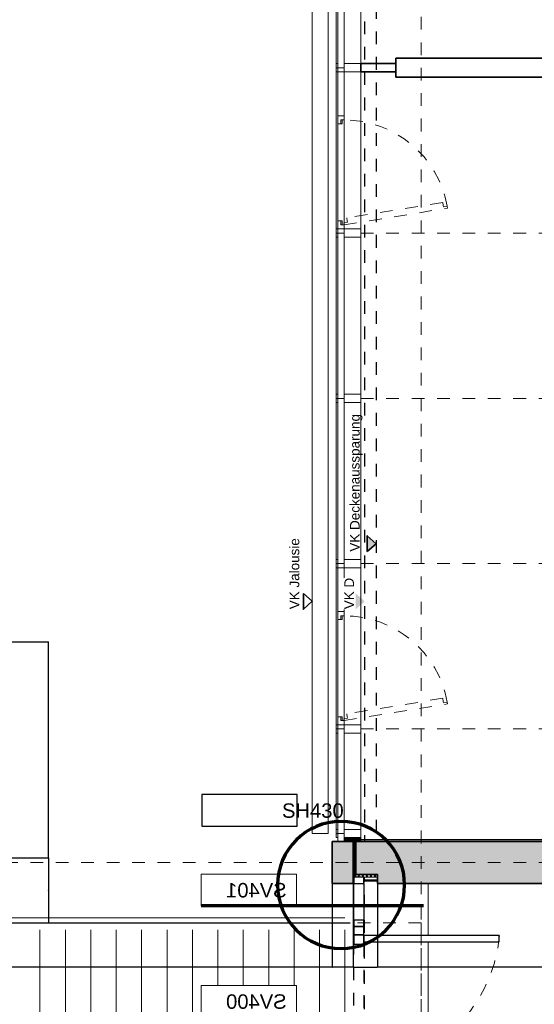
# Model space of a CAD drawing. Header units: metres. Extents: x -13 to 93, y -119 to 25.
# Tile 377 of 656: x 25 to 29, y -55 to -48. Entities that reach past the tile are written whole.
import ezdxf
from ezdxf.enums import TextEntityAlignment as Align

# ---------------------------------------------------------------- set-up
doc = ezdxf.new("R2010")
doc.units = ezdxf.units.M
doc.header["$LTSCALE"] = 0.00508
doc.header["$PDMODE"] = 1
doc.header["$PDSIZE"] = -2
for name, pattern in [('STYLE_05', [0.19684, 0.069505, -0.127335]), ('STYLE_06', [1.0537, 0.590515, -0.19684, 0.069505, -0.19684]), ('STYLE_11', [0.393677, 0.196838, -0.196838]), ('STYLE_16', [0.625, 0.277778, -0.347222])]:
    doc.linetypes.add(name, pattern=pattern)
doc.layers.get('0').update_dxf_attribs({"lineweight": 18})
for name, color, linetype, lineweight in [('3-0-0 Dämmung', 7, 'Continuous', 18), ('3-2-5 Bodenbeläge', 7, 'Continuous', 18), ('3-3-0 AW Fassade', 7, 'Continuous', 18), ('3-3-8 Sonnenschutz', 7, 'Continuous', 18), ('3-4-0-1 IW Beton', 7, 'Continuous', 35), ('3-4-0-2 IW GK', 7, 'Continuous', 35), ('3-4-4 ITüren', 7, 'Continuous', 25), ('3-4-5 IWBekleidungen', 7, 'Continuous', 25), ('3-4-9 WSonstiges VED', 7, 'STYLE_11', 25), ('3-5-1-2 DeckenSprung', 7, 'Continuous', 25), ('3-5-1-2 DeckenSprung VED', 7, 'STYLE_11', 25), ('3-5-4-3 Treppengeländer', 7, 'Continuous', 18), ('3-5-9 DeckenSonstig VED', 7, 'STYLE_11', 25), ('Ans-Kante', 7, 'Continuous', 18), ('Bemaßung', 7, 'Continuous', 18), ('Bemaßung-Achsen', 7, 'Continuous', 18), ('Bemaßung-Höhenkoten', 7, 'Continuous', 18), ('Keine', 7, 'Continuous', 18), ('Plan-Achse', 1, 'STYLE_06', 18), ('Plan-Achsen-Fassade', 1, 'STYLE_06', 18), ('Plan-Raumstempel', 7, 'Continuous', 13), ('Plan-Text-Hinweis', 7, 'Continuous', 13)]:
    doc.layers.add(name, color=color, linetype=linetype, lineweight=lineweight)
doc.layers.get('0').freeze()
doc.styles.add('Arial', font='ARIAL.TTF')
doc.dimstyles.new('MTZ_200', dxfattribs={"dimtxt": 0.075762, "dimasz": 0.000706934, "dimexe": 0.001, "dimexo": 0.003, "dimgap": 0.0001, "dimtad": 1, "dimdec": 4, "dimzin": 11, "dimtxsty": 'Arial', "dimblk": 'VW_SLASH', "dimcen": 0, "dimdle": 0.001, "dimazin": 0, "dimtfac": 1, "dimtdec": 4, "dimtix": 1, "dimtmove": 0, "dimatfit": 0, "dimldrblk": 'VW_FILLEDARROW', "dimfxl": 0, "dimfrac": 2, "dimtolj": 1, "dimtzin": 11, "dimarcsym": 0})
pattern_1 = [(45, (0, 0), (0.0003175, -0.0003175), [])]
pattern_2 = [(-45, (0, 0), (0.0003175, 0.0003175), [])]
pattern_3 = [(45, (0, 0), (0.015875, -0.015875), [])]
pattern_4 = [(-45, (0, 0), (0.015875, 0.015875), [])]
pattern_5 = [(45, (0, 0), (0.0032, 0), []), (45, (0.0016, 0), (0.0032, 0), [0.0012, -0.0012])]

# ---------------------------------------------------------------- blocks, each defined once
blk = doc.blocks.new('*U18')
at = {"layer": '3-2-5 Bodenbeläge', "color": 9, "linetype": 'Continuous', "lineweight": 18}
for p, q in [((37.4636, -47.8483), (37.4636, -50.0483)), ((37.6636, -47.8483), (37.6636, -50.0483)), ((37.8636, -47.8483), (37.8636, -50.0483)), ((38.0636, -47.8483), (38.0636, -50.0483)), ((38.2636, -47.8483), (38.2636, -50.0483)), ((38.4636, -47.8483), (38.4636, -50.0483)), ((38.6636, -47.8483), (38.6636, -50.0483)), ((38.8636, -47.8483), (38.8636, -50.0483)), ((39.0636, -47.8483), (39.0636, -50.0483)), ((39.2636, -47.8483), (39.2636, -50.0483)), ((39.4636, -47.8483), (39.4636, -50.0483)), ((39.6636, -47.8483), (39.6636, -50.0483)), ((39.8636, -47.8483), (39.8636, -50.0483))]:
    blk.add_line(p, q, dxfattribs=at)
blk = doc.blocks.new('S_Profil_Fassade_Büro')
at = {"layer": '3-3-0 AW Fassade', "color": 7}
blk.add_line((-0.132, 0), (-0.195, 0), dxfattribs=at)
for points in [[(-0.195, 0.0325), (-0.182, 0.0325), (-0.182, -0.0325), (-0.195, -0.0325)], [(-0.132, 0.0325), (0, 0.0325), (0, -0.0325), (-0.132, -0.0325)]]:
    blk.add_lwpolyline(points, close=True, dxfattribs=at)
blk = doc.blocks.new('S_Fenster_GR_Feld')
at = {"layer": '3-3-0 AW Fassade', "color": 7}
blk.add_lwpolyline([(-0.05, 1.2675), (0, 1.2675), (0, 0.9225), (-0.05, 0.9225)], close=True, dxfattribs=at)
at = {"color": 7}
blk.add_wipeout([(-0.05, 0.095), (-0.025, 0.095), (-0.015, 0.095), (-0.015, 0.065), (0, 0.065), (0, 0.89), (-0.015, 0.89), (-0.015, 0.86), (-0.025, 0.86), (-0.05, 0.86)], dxfattribs=at).dxf.layer = '3-3-0 AW Fassade'
at = {"layer": '3-3-0 AW Fassade', "color": 7}
blk.add_lwpolyline([(-0.05, 0.095), (-0.025, 0.095), (-0.015, 0.095), (-0.015, 0.065), (0, 0.065), (0, 0.89), (-0.015, 0.89), (-0.015, 0.86), (-0.025, 0.86), (-0.05, 0.86)], close=True, dxfattribs=at)
at = {"color": 7}
for points in [[(-0.025, 0.86), (-0.05, 0.86), (-0.05, 0.9225), (0, 0.9225), (0, 0.89), (-0.025, 0.89)], [(-0.025, 0.095), (-0.05, 0.095), (-0.05, 0.0325), (0, 0.0325), (0, 0.065), (-0.025, 0.065)]]:
    blk.add_wipeout(points, dxfattribs=at).dxf.layer = '3-3-0 AW Fassade'
at = {"layer": '3-3-0 AW Fassade', "color": 7}
for points in [[(-0.025, 0.86), (-0.05, 0.86), (-0.05, 0.9225), (0, 0.9225), (0, 0.89), (-0.025, 0.89)], [(-0.025, 0.095), (-0.05, 0.095), (-0.05, 0.0325), (0, 0.0325), (0, 0.065), (-0.025, 0.065)]]:
    blk.add_lwpolyline(points, close=True, dxfattribs=at)
at = {"layer": '3-3-0 AW Fassade', "color": 7, "linetype": 'STYLE_05'}
blk.add_lwpolyline([(0.0217, 0.1191), (0.0256, 0.0944), (0.0272, 0.0846), (-0.0024, 0.0798), (0, 0.065), (0.8145, 0.1961), (0.8121, 0.2109), (0.7825, 0.2061), (0.7809, 0.216), (0.777, 0.2407)], close=True, dxfattribs=at)
at = {"layer": '3-3-0 AW Fassade', "color": 7, "linetype": 'STYLE_05', "lineweight": 18}
blk.add_arc((0, 0.065), 0.825, 10.18312, 90, dxfattribs=at)
blk = doc.blocks.new('S_Detailverweis H')
at = {"color": 7, "linetype": 'Continuous', "lineweight": 25}
blk.add_wipeout([(0.3449, 0.7113), (1.0949, 0.7113), (1.0949, 0.4613), (0.3449, 0.4613)], dxfattribs=at).dxf.layer = 'Keine'
at = {"layer": 'Keine', "color": 7, "linetype": 'Continuous', "lineweight": 25}
blk.add_lwpolyline([(0.3449, 0.7113), (1.0949, 0.7113), (1.0949, 0.4613), (0.3449, 0.4613)], close=True, dxfattribs=at)
at = {"layer": 'Plan-Text-Hinweis', "lineweight": 70}
blk.add_circle((0, 0), 0.5, dxfattribs=at)
at = {"layer": 'Plan-Raumstempel', "color": 7, "style": 'Arial'}
blk.add_attdef('Detailnummer', text='', height=0.1136, dxfattribs=at).set_placement((0.4653, 0.6417), align=Align.TOP_LEFT)
blk = doc.blocks.new('S_Detailverweis V')
at = {"color": 7, "linetype": 'Continuous', "lineweight": 18}
blk.add_wipeout([(0.5, 0.25), (1.25, 0.25), (1.25, 0), (0.5, 0)], dxfattribs=at).dxf.layer = 'Keine'
at = {"layer": 'Bemaßung-Achsen', "lineweight": 70}
blk.add_line((-0.5, 0), (1.25, 0), dxfattribs=at)
at = {"layer": 'Keine', "color": 7, "linetype": 'Continuous', "lineweight": 18}
blk.add_lwpolyline([(0.5, 0.25), (1.25, 0.25), (1.25, 0), (0.5, 0)], close=True, dxfattribs=at)
at = {"layer": 'Plan-Raumstempel', "color": 7, "style": 'Arial'}
blk.add_attdef('Detailnummer', text='', height=0.1136, dxfattribs=at).set_placement((0.5771, 0.1804), align=Align.TOP_LEFT)
blk = doc.blocks.new('*U502')
at = {"layer": 'Plan-Text-Hinweis', "color": 7}
for name, p, values in [('S_Detailverweis V', (-0.0533, -0.4273), {'Detailnummer': 'SV401'}), ('S_Detailverweis V', (-0.0533, -1.3032), {'Detailnummer': 'SV400'}), ('S_Detailverweis H', (0.1001, -3.3073), {'Detailnummer': 'SH431'})]:
    blk.add_blockref(name, p, dxfattribs=at).add_auto_attribs(values)
blk = doc.blocks.new('S_VK Rohbau')
at = {"layer": 'Bemaßung-Höhenkoten', "color": 7, "linetype": 'Continuous', "lineweight": 35}
blk.add_solid([(-0.0625, 0.07), (0, 0), (0.0625, 0.07)], dxfattribs=at)
blk = doc.blocks.new('*U504')
at = {"layer": 'Keine', "color": 7}
blk.add_blockref('*U502', (0, 0), dxfattribs=at)
at = {"layer": '3-4-4 ITüren', "color": 7}
blk.add_lwpolyline([(-0.0845, -0.25), (-0.0845, -0.5405), (-0.0045, -0.5405), (-0.0045, -0.25)], close=True, dxfattribs=at)
at = {"layer": '3-4-4 ITüren', "color": 7, "linetype": 'Continuous'}
for points in [[(-0.0845, -0.5405), (-0.0045, -0.5405), (-0.0045, -0.59), (-0.0845, -0.59)], [(-0.0845, -2.83), (-0.0045, -2.83), (-0.0045, -2.8795), (-0.0845, -2.8795)]]:
    blk.add_lwpolyline(points, close=True, dxfattribs=at)
at = {"layer": '3-5-1-2 DeckenSprung', "linetype": 'STYLE_16'}
blk.add_line((-0.09, -3.24), (-0.09, -0.18), dxfattribs=at)
at = {"layer": 'Ans-Kante', "color": 7}
blk.add_line((-0.59, -0.25), (-0.59, -3.17), dxfattribs=at)
at = {"layer": 'Plan-Text-Hinweis', "color": 7}
for p, rotation in [((-0.5902, -2.35), 90), ((-0.5908, -2.35), -90), ((-0.0937, -2.6604), 90), ((-0.0887, -2.6604), -90), ((-0.089, -3.08), -90)]:
    blk.add_blockref('S_VK Rohbau', p, dxfattribs=dict(at, rotation=rotation))
at = {"color": 7, "linetype": 'Continuous'}
for points in [[(-0.02, 0), (-0.02, -0.2), (0, -0.2), (0, 0)], [(-0.02, -3.42), (-0.02, -3.22), (0, -3.22), (0, -3.42)]]:
    blk.add_wipeout(points, dxfattribs=at).dxf.layer = '3-0-0 Dämmung'
at = {"layer": '3-0-0 Dämmung', "linetype": 'Continuous', "lineweight": 5}
h = blk.add_hatch(dxfattribs=at)
h.set_pattern_fill('D_MMUNG_1_50', style=0, pattern_type=2)
h.set_pattern_definition(pattern_3)
h.paths.add_polyline_path([(-0.02, 0), (-0.02, -0.2), (0, -0.2), (0, 0)])
at = {"layer": '3-0-0 Dämmung', "linetype": 'Continuous', "lineweight": 13}
h = blk.add_hatch(dxfattribs=at)
h.set_pattern_fill('D_MMUNG_1_50-1', style=0, pattern_type=2)
h.set_pattern_definition(pattern_4)
h.paths.add_polyline_path([(-0.02, 0), (-0.02, -0.2), (0, -0.2), (0, 0)])
at = {"layer": '3-0-0 Dämmung', "linetype": 'Continuous', "lineweight": 5}
h = blk.add_hatch(dxfattribs=at)
h.set_pattern_fill('D_MMUNG_1_50', style=0, pattern_type=2)
h.set_pattern_definition(pattern_3)
h.paths.add_polyline_path([(-0.02, -3.42), (-0.02, -3.22), (0, -3.22), (0, -3.42)])
at = {"layer": '3-0-0 Dämmung', "linetype": 'Continuous', "lineweight": 13}
h = blk.add_hatch(dxfattribs=at)
h.set_pattern_fill('D_MMUNG_1_50-1', style=0, pattern_type=2)
h.set_pattern_definition(pattern_4)
h.paths.add_polyline_path([(-0.02, -3.42), (-0.02, -3.22), (0, -3.22), (0, -3.42)])
at = {"layer": '3-0-0 Dämmung', "color": 7, "linetype": 'Continuous'}
for points in [[(-0.02, 0), (-0.02, -0.2), (0, -0.2), (0, 0)], [(-0.02, -3.42), (-0.02, -3.22), (0, -3.22), (0, -3.42)]]:
    blk.add_lwpolyline(points, close=True, dxfattribs=at)
blk.add_wipeout([(-1.1477, -0.6595), (-0.0845, -0.6595), (-0.0845, -0.7095), (-1.1477, -0.7095)]).dxf.layer = '3-4-4 ITüren'
at = {"color": 7}
blk.add_wipeout([(-0.0043, -3.1463), (0.2427, -3.1463), (0.2427, -3.0243), (-0.0043, -3.0243)], dxfattribs=at).dxf.layer = 'Plan-Text-Hinweis'
at = {"layer": '3-4-4 ITüren', "color": 7, "linetype": 'Continuous'}
for points in [[(-0.0845, -0.59), (-0.0045, -0.59), (-0.0045, -0.6539), (-0.0845, -0.6539)], [(-0.0845, -0.6539), (-0.0045, -0.6539), (-0.0045, -0.729), (-0.0845, -0.729)]]:
    blk.add_lwpolyline(points, close=True, dxfattribs=at)
at = {"layer": '3-4-4 ITüren'}
blk.add_lwpolyline([(-1.1477, -0.6595), (-0.0845, -0.6595), (-0.0845, -0.7095), (-1.1477, -0.7095)], close=True, dxfattribs=at)
at = {"layer": '3-4-4 ITüren', "color": 7}
blk.add_lwpolyline([(-0.0845, -3.17), (-0.0845, -2.8795), (-0.0045, -2.8795), (-0.0045, -3.17)], close=True, dxfattribs=at)
at = {"layer": '3-4-4 ITüren', "color": 7, "linetype": 'STYLE_05', "lineweight": 18}
blk.add_arc((-0.0045, -0.56), 1.15, 184.94562, 270, dxfattribs=at)
at = {"layer": '3-4-9 WSonstiges VED', "color": 7, "linetype": 'STYLE_05'}
blk.add_lwpolyline([(-0.0845, -0.729), (-0.0845, -2.81), (-0.0045, -2.81), (-0.0045, -0.729)], close=True, dxfattribs=at)
at = {"layer": 'Plan-Text-Hinweis', "color": 7, "insert": (-0.0043, -3.0445), "char_height": 0.07576, "attachment_point": 1, "line_spacing_factor": 0.970546, "style": 'Arial'}
blk.add_mtext('VK D', dxfattribs=at)
at = {"color": 7, "linetype": 'Continuous'}
for points in [[(-0.19, -0.2), (-0.02, -0.2), (-0.02, -0.18), (-0.19, -0.18)], [(-0.19, -3.22), (-0.02, -3.22), (-0.02, -3.24), (-0.19, -3.24)]]:
    blk.add_wipeout(points, dxfattribs=at).dxf.layer = '3-0-0 Dämmung'
at = {"layer": '3-0-0 Dämmung', "linetype": 'Continuous', "lineweight": 5}
h = blk.add_hatch(dxfattribs=at)
h.set_pattern_fill('D_MMUNG_1_50', style=0, pattern_type=2)
h.set_pattern_definition(pattern_3)
h.paths.add_polyline_path([(-0.19, -0.2), (-0.02, -0.2), (-0.02, -0.18), (-0.19, -0.18)])
at = {"layer": '3-0-0 Dämmung', "linetype": 'Continuous', "lineweight": 13}
h = blk.add_hatch(dxfattribs=at)
h.set_pattern_fill('D_MMUNG_1_50-1', style=0, pattern_type=2)
h.set_pattern_definition(pattern_4)
h.paths.add_polyline_path([(-0.19, -0.2), (-0.02, -0.2), (-0.02, -0.18), (-0.19, -0.18)])
at = {"layer": '3-0-0 Dämmung', "linetype": 'Continuous', "lineweight": 5}
h = blk.add_hatch(dxfattribs=at)
h.set_pattern_fill('D_MMUNG_1_50', style=0, pattern_type=2)
h.set_pattern_definition(pattern_3)
h.paths.add_polyline_path([(-0.19, -3.22), (-0.02, -3.22), (-0.02, -3.24), (-0.19, -3.24)])
at = {"layer": '3-0-0 Dämmung', "linetype": 'Continuous', "lineweight": 13}
h = blk.add_hatch(dxfattribs=at)
h.set_pattern_fill('D_MMUNG_1_50-1', style=0, pattern_type=2)
h.set_pattern_definition(pattern_4)
h.paths.add_polyline_path([(-0.19, -3.22), (-0.02, -3.22), (-0.02, -3.24), (-0.19, -3.24)])
at = {"layer": '3-0-0 Dämmung', "color": 7, "linetype": 'Continuous'}
for points in [[(-0.19, -0.2), (-0.02, -0.2), (-0.02, -0.18), (-0.19, -0.18)], [(-0.19, -3.22), (-0.02, -3.22), (-0.02, -3.24), (-0.19, -3.24)]]:
    blk.add_lwpolyline(points, close=True, dxfattribs=at)
at = {"layer": '3-4-4 ITüren', "color": 7, "linetype": 'Continuous'}
for points in [[(-0.19, -0.2238), (-0.0845, -0.2238), (-0.0845, -0.2292), (-0.19, -0.2292)], [(-0.0845, -0.2), (-0.0045, -0.2), (-0.0045, -0.25), (-0.0845, -0.25)], [(-0.0045, -0.2063), (0, -0.2063), (0, -0.2292), (-0.0045, -0.2292)], [(-0.0845, -3.17), (-0.0045, -3.17), (-0.0045, -3.22), (-0.0845, -3.22)], [(-0.19, -3.1908), (-0.0845, -3.1908), (-0.0845, -3.1962), (-0.19, -3.1962)], [(-0.0045, -3.1908), (0, -3.1908), (0, -3.2137), (-0.0045, -3.2137)]]:
    blk.add_lwpolyline(points, close=True, dxfattribs=at)
blk.add_wipeout([(-1.1477, -2.7105), (-0.0845, -2.7105), (-0.0845, -2.7605), (-1.1477, -2.7605)]).dxf.layer = '3-4-4 ITüren'
at = {"layer": '3-4-4 ITüren'}
blk.add_lwpolyline([(-1.1477, -2.7105), (-0.0845, -2.7105), (-0.0845, -2.7605), (-1.1477, -2.7605)], close=True, dxfattribs=at)
at = {"layer": '3-4-4 ITüren', "color": 7, "linetype": 'Continuous'}
for points in [[(-0.0845, -2.691), (-0.0045, -2.691), (-0.0045, -2.7661), (-0.0845, -2.7661)], [(-0.0845, -2.7661), (-0.0045, -2.7661), (-0.0045, -2.83), (-0.0845, -2.83)]]:
    blk.add_lwpolyline(points, close=True, dxfattribs=at)
at = {"layer": '3-4-4 ITüren', "color": 7, "linetype": 'STYLE_05', "lineweight": 18}
blk.add_arc((-0.0045, -2.86), 1.15, 90, 175.02517, dxfattribs=at)
blk = doc.blocks.new('S_Tür_T30_F30_Wiga')
at = {"layer": 'Keine', "color": 7}
blk.add_blockref('*U504', (0, 0), dxfattribs=at)
blk = doc.blocks.new('S_VK')
at = {"color": 7, "linetype": 'Continuous', "lineweight": 35}
blk.add_wipeout([(-0.0625, 0.07), (0, 0), (0.0625, 0.07)], dxfattribs=at).dxf.layer = 'Bemaßung-Höhenkoten'
at = {"layer": 'Bemaßung-Höhenkoten', "color": 7, "linetype": 'Continuous', "lineweight": 35}
blk.add_lwpolyline([(-0.0625, 0.07), (0, 0), (0.0625, 0.07)], close=True, dxfattribs=at)
blk = doc.blocks.new('VW_SLASH')
at = {"color": 0, "linetype": 'ByBlock', "lineweight": -2}
blk.add_line((0, 0), (-1, 0), dxfattribs=at)
at = {"color": 0, "linetype": 'ByBlock', "lineweight": 20}
blk.add_line((0, 0), (0, 0), dxfattribs=at)
blk = doc.blocks.new('*D1149')
at = {"layer": 'Bemaßung', "color": 0, "linetype": 'Continuous', "lineweight": -2}
for p, q in [((23.4953, -52.515), (25.1183, -52.515)), ((25.1173, -54.2143), (25.1173, -52.5157)), ((23.4953, -54.215), (25.1183, -54.215))]:
    blk.add_line(p, q, dxfattribs=at)
at = {"layer": 'Defpoints', "color": 0, "linetype": 'Continuous', "lineweight": 0}
for p in [(23.4923, -52.515), (25.1173, -52.515), (23.4923, -54.215)]:
    blk.add_point(p, dxfattribs=at)
at = {"layer": 'Bemaßung', "color": 0, "linetype": 'Continuous', "lineweight": -2, "xscale": 0.00070693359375, "yscale": 0.00070693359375, "zscale": 0.00070693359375}
for p, rotation in [((25.1173, -52.515), 90), ((25.1173, -54.215), 270)]:
    blk.add_blockref('VW_SLASH', p, dxfattribs=dict(at, rotation=rotation))
at = {"layer": 'Bemaßung', "color": 0, "linetype": 'Continuous', "insert": (25.111, -53.365), "char_height": 0.00253, "attachment_point": 5, "rotation": 90, "style": 'Arial'}
blk.add_mtext('\\A1;85m', dxfattribs=at)
blk = doc.blocks.new('VW_FILLEDARROW')
at = {"color": 0, "lineweight": -2}
blk.add_solid([(0, 0), (0, 0), (0, 0)], dxfattribs=at)
blk = doc.blocks.new('*D1155')
at = {"layer": 'Bemaßung', "color": 0, "linetype": 'Continuous', "lineweight": -2}
for p, q in [((23.4953, -54.215), (25.1183, -54.215)), ((25.1173, -54.2157), (25.1173, -54.7243)), ((23.7453, -54.725), (25.1183, -54.725))]:
    blk.add_line(p, q, dxfattribs=at)
at = {"layer": 'Defpoints', "color": 0, "linetype": 'Continuous', "lineweight": 0}
for p in [(23.4923, -54.215), (23.7423, -54.725), (25.1173, -54.725)]:
    blk.add_point(p, dxfattribs=at)
at = {"layer": 'Bemaßung', "color": 0, "linetype": 'Continuous', "lineweight": -2, "xscale": 0.00070693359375, "yscale": 0.00070693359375, "zscale": 0.00070693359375}
for p, rotation in [((25.1173, -54.215), 90), ((25.1173, -54.725), 270)]:
    blk.add_blockref('VW_SLASH', p, dxfattribs=dict(at, rotation=rotation))
at = {"layer": 'Bemaßung', "color": 0, "linetype": 'Continuous', "insert": (25.1107, -54.47), "char_height": 0.00253, "attachment_point": 5, "rotation": 90, "style": 'Arial'}
blk.add_mtext('\\A1;25,5m', dxfattribs=at)
blk = doc.blocks.new('*D1186')
at = {"layer": 'Bemaßung', "color": 0, "lineweight": -2}
for p, q in [((27.35, -54.418), (27.35, -55.0761)), ((13.7, -54.5731), (13.7, -55.0761)), ((13.7007, -55.0751), (19.811, -55.0751)), ((27.3493, -55.0751), (19.8413, -55.0751))]:
    blk.add_line(p, q, dxfattribs=at)
at = {"layer": 'Defpoints', "color": 0, "lineweight": 0}
for p in [(27.35, -54.415), (13.7, -54.5701), (13.7, -55.0751)]:
    blk.add_point(p, dxfattribs=at)
at = {"layer": 'Bemaßung', "color": 0, "lineweight": -2, "xscale": 0.00070693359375, "yscale": 0.00070693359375, "zscale": 0.00070693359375, "rotation": 180}
blk.add_blockref('VW_SLASH', (13.7, -55.0751), dxfattribs=at)
at = {"layer": 'Bemaßung', "color": 0, "lineweight": -2, "xscale": 0.00070693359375, "yscale": 0.00070693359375, "zscale": 0.00070693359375}
blk.add_blockref('VW_SLASH', (27.35, -55.0751), dxfattribs=at)
at = {"layer": 'Bemaßung', "color": 0, "insert": (19.8261, -55.0651), "char_height": 0.00227, "attachment_point": 5, "style": 'Arial'}
blk.add_mtext('\\A1;682,5m', dxfattribs=at)
blk = doc.blocks.new('*D1204')
at = {"layer": 'Bemaßung', "color": 0, "lineweight": -2}
for p, q in [((27.705, -54.3972), (27.705, -55.0761)), ((32.4393, -55.0751), (27.7057, -55.0751)), ((32.44, -55.0721), (32.44, -55.0741))]:
    blk.add_line(p, q, dxfattribs=at)
at = {"layer": 'Defpoints', "color": 0, "lineweight": 0}
for p in [(27.705, -54.3942), (27.705, -55.0751), (32.44, -55.0751)]:
    blk.add_point(p, dxfattribs=at)
at = {"layer": 'Bemaßung', "color": 0, "lineweight": -2, "xscale": 0.00070693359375, "yscale": 0.00070693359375, "zscale": 0.00070693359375, "rotation": 180}
blk.add_blockref('VW_SLASH', (27.705, -55.0751), dxfattribs=at)
at = {"layer": 'Bemaßung', "color": 0, "lineweight": -2, "xscale": 0.00070693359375, "yscale": 0.00070693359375, "zscale": 0.00070693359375}
blk.add_blockref('VW_SLASH', (32.44, -55.0751), dxfattribs=at)
at = {"layer": 'Bemaßung', "color": 0, "insert": (30.0725, -55.0687), "char_height": 0.002273, "attachment_point": 5, "style": 'Arial'}
blk.add_mtext('\\A1;236,75m', dxfattribs=at)
blk = doc.blocks.new('*D1289')
at = {"layer": 'Bemaßung', "color": 0, "lineweight": -2}
for p, q in [((27.515, -54.368), (27.515, -55.0761)), ((27.705, -54.3972), (27.705, -55.0761)), ((27.5157, -55.0751), (27.7043, -55.0751))]:
    blk.add_line(p, q, dxfattribs=at)
at = {"layer": 'Defpoints', "color": 0, "lineweight": 0}
for p in [(27.515, -54.365), (27.705, -54.3942), (27.705, -55.0751)]:
    blk.add_point(p, dxfattribs=at)
at = {"layer": 'Bemaßung', "color": 0, "lineweight": -2, "xscale": 0.00070693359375, "yscale": 0.00070693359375, "zscale": 0.00070693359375, "rotation": 180}
blk.add_blockref('VW_SLASH', (27.515, -55.0751), dxfattribs=at)
at = {"layer": 'Bemaßung', "color": 0, "lineweight": -2, "xscale": 0.00070693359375, "yscale": 0.00070693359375, "zscale": 0.00070693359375}
blk.add_blockref('VW_SLASH', (27.705, -55.0751), dxfattribs=at)
at = {"layer": 'Bemaßung', "color": 0, "insert": (27.61, -55.0687), "char_height": 0.00227, "attachment_point": 5, "style": 'Arial'}
blk.add_mtext('\\A1;9,5m', dxfattribs=at)
blk = doc.blocks.new('*D1290')
at = {"layer": 'Bemaßung', "color": 0, "lineweight": -2}
for p, q in [((27.515, -54.368), (27.515, -55.0761)), ((27.705, -54.3972), (27.705, -55.0761)), ((27.5157, -55.0751), (27.7043, -55.0751))]:
    blk.add_line(p, q, dxfattribs=at)
at = {"layer": 'Defpoints', "color": 0, "lineweight": 0}
for p in [(27.515, -54.365), (27.705, -54.3942), (27.705, -55.0751)]:
    blk.add_point(p, dxfattribs=at)
at = {"layer": 'Bemaßung', "color": 0, "lineweight": -2, "xscale": 0.00070693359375, "yscale": 0.00070693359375, "zscale": 0.00070693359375, "rotation": 180}
blk.add_blockref('VW_SLASH', (27.515, -55.0751), dxfattribs=at)
at = {"layer": 'Bemaßung', "color": 0, "lineweight": -2, "xscale": 0.00070693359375, "yscale": 0.00070693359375, "zscale": 0.00070693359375}
blk.add_blockref('VW_SLASH', (27.705, -55.0751), dxfattribs=at)
at = {"layer": 'Bemaßung', "color": 0, "insert": (27.61, -55.0687), "char_height": 0.00227, "attachment_point": 5, "style": 'Arial'}
blk.add_mtext('\\A1;9,5m', dxfattribs=at)
blk = doc.blocks.new('*D1291')
at = {"layer": 'Bemaßung', "color": 0, "lineweight": -2}
for p, q in [((27.35, -54.418), (27.35, -55.0761)), ((27.515, -54.368), (27.515, -55.0761)), ((27.5143, -55.0751), (27.3507, -55.0751))]:
    blk.add_line(p, q, dxfattribs=at)
at = {"layer": 'Defpoints', "color": 0, "lineweight": 0}
for p in [(27.515, -54.365), (27.35, -54.415), (27.35, -55.0751)]:
    blk.add_point(p, dxfattribs=at)
at = {"layer": 'Bemaßung', "color": 0, "lineweight": -2, "xscale": 0.00070693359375, "yscale": 0.00070693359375, "zscale": 0.00070693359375, "rotation": 180}
blk.add_blockref('VW_SLASH', (27.35, -55.0751), dxfattribs=at)
at = {"layer": 'Bemaßung', "color": 0, "lineweight": -2, "xscale": 0.00070693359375, "yscale": 0.00070693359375, "zscale": 0.00070693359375}
blk.add_blockref('VW_SLASH', (27.515, -55.0751), dxfattribs=at)
at = {"layer": 'Bemaßung', "color": 0, "insert": (27.4325, -55.0687), "char_height": 0.00227, "attachment_point": 5, "style": 'Arial'}
blk.add_mtext('\\A1;8,25m', dxfattribs=at)

msp = doc.modelspace()

# ---------------------------------------------------------------- linework, layer by layer
at = {"layer": '3-3-0 AW Fassade'}
msp.add_lwpolyline([(27.393, -28.9775), (27.443, -28.9775), (27.443, -54.085), (27.393, -54.085)], close=True, dxfattribs=at)
at = {"layer": '3-4-5 IWBekleidungen', "color": 7}
msp.add_lwpolyline([(27.55, -54.07), (29.85, -54.07), (29.85, -54.085), (27.55, -54.085)], close=True, dxfattribs=at)
at = {"layer": '3-5-4-3 Treppengeländer', "color": 7, "linetype": 'Continuous', "lineweight": 18}
msp.add_line((27.45, -54.685), (23.6, -54.685), dxfattribs=at)
at = {"layer": '3-5-9 DeckenSonstig VED', "color": 7, "linetype": 'STYLE_05', "lineweight": 18}
msp.add_lwpolyline([(27.55, -57.025), (28.05, -57.025), (28.05, -54.725), (27.55, -54.725)], dxfattribs=at)
at = {"layer": 'Ans-Kante', "color": 8}
msp.add_line((27.38, -53.99), (27.38, -29.01), dxfattribs=at)
at = {"layer": 'Plan-Achsen-Fassade', "color": 9}
for p, q in [((27.575, -48), (41.525, -48)), ((27.575, -49.3), (41.525, -49.3)), ((27.575, -50.6), (41.525, -50.6)), ((27.575, -51.9), (41.525, -51.9)), ((27.575, -53.2), (41.525, -53.2))]:
    msp.add_line(p, q, dxfattribs=at)

# ---------------------------------------------------------------- block references
at = {"layer": '3-2-5 Bodenbeläge', "color": 7}
msp.add_blockref('*U18', (-12.41363701, -6.93135892), dxfattribs=at)
at = {"layer": '3-3-0 AW Fassade', "color": 7}
for p in [(27.575, -49.3), (27.575, -50.6), (27.575, -51.9), (27.575, -53.2), (27.575, -54.0225)]:
    msp.add_blockref('S_Profil_Fassade_Büro', p, dxfattribs=at)

# ---------------------------------------------------------------- texts
at = {"layer": 'Plan-Text-Hinweis', "color": 7, "insert": (27.48966619, -51.80568391), "char_height": 0.0757622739, "attachment_point": 1, "rotation": 90, "line_spacing_factor": 0.967741, "style": 'Arial'}
msp.add_mtext('VK Deckenaussparung', dxfattribs=at)

# ---------------------------------------------------------------- dimensions: what is measured, and where the dimension line sits
at = {"layer": 'Bemaßung', "color": 7, "linetype": 'Continuous'}
for base, p2, picture, middle in [((25.1172673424, -52.515), (23.4922673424, -52.515), '*D1149', (25.1109779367, -53.365)), ((25.1172673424, -54.725), (23.7422673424, -54.725), '*D1155', (25.1107496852, -54.47))]:
    dim = msp.add_linear_dim(base=base, p1=(23.4922673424, -54.215), p2=p2, angle=90, dimstyle='MTZ_200', override={"dimtxt": 0.002525, "dimgap": 0.005, "dimdec": 8, "dimlfac": 50, "dimpost": '<>m', "dimtxsty": 'Arial', "dimtmove": 2}, dxfattribs=at)
    dim.commit()
    dim.dimension.update_dxf_attribs({"geometry": picture, "text_midpoint": middle})

# ---------------------------------------------------------------- wipeouts: each hides what was drawn before it
at = {"color": 8, "linetype": 'Continuous', "lineweight": 18}
msp.add_wipeout([(27.3175, -54.0225), (27.3175, -28.9775), (27.1925, -28.9775), (27.1925, -54.0225)], dxfattribs=at).dxf.layer = '3-3-8 Sonnenschutz'

# ---------------------------------------------------------------- next in the draw order: linework, layer by layer
at = {"layer": '3-3-8 Sonnenschutz', "color": 8, "linetype": 'Continuous', "lineweight": 18}
msp.add_lwpolyline([(27.3175, -54.0225), (27.3175, -28.9775), (27.1925, -28.9775), (27.1925, -54.0225)], close=True, dxfattribs=at)

# ---------------------------------------------------------------- next in the draw order: block references
at = {"layer": '3-4-4 ITüren', "color": 7, "xscale": -1}
msp.add_blockref('S_Tür_T30_F30_Wiga', (27.515, -54.165), dxfattribs=at)

# ---------------------------------------------------------------- next in the draw order: wipeouts: each hides what was drawn before it
at = {"color": 7, "linetype": 'Continuous'}
msp.add_wipeout([(27.575, -54.085), (27.575, -54.055), (27.443, -54.055), (27.443, -54.085)], dxfattribs=at).dxf.layer = '3-0-0 Dämmung'
at = {"lineweight": 5}
msp.add_wipeout([(33.65, -47.925), (33.65, -48.075), (27.85, -48.075), (27.85, -47.925)], dxfattribs=at).dxf.layer = '3-4-0-2 IW GK'

# ---------------------------------------------------------------- next in the draw order: hatches: boundary and pattern name
at = {"layer": '3-0-0 Dämmung', "linetype": 'Continuous', "lineweight": 5}
h = msp.add_hatch(dxfattribs=at)
h.set_pattern_fill('D_MMUNG_1_50', style=0, pattern_type=2)
h.set_pattern_definition(pattern_1)
h.paths.add_polyline_path([(27.575, -54.085), (27.575, -54.055), (27.443, -54.055), (27.443, -54.085)])
at = {"layer": '3-0-0 Dämmung', "linetype": 'Continuous', "lineweight": 13}
h = msp.add_hatch(dxfattribs=at)
h.set_pattern_fill('D_MMUNG_1_50-1', style=0, pattern_type=2)
h.set_pattern_definition(pattern_2)
h.paths.add_polyline_path([(27.575, -54.085), (27.575, -54.055), (27.443, -54.055), (27.443, -54.085)])

# ---------------------------------------------------------------- next in the draw order: linework, layer by layer
at = {"layer": '3-0-0 Dämmung', "color": 7, "linetype": 'Continuous'}
msp.add_lwpolyline([(27.575, -54.085), (27.575, -54.055), (27.443, -54.055), (27.443, -54.085)], close=True, dxfattribs=at)
at = {"layer": '3-4-0-2 IW GK'}
for p, q in [((27.85, -47.925), (27.85, -48.075)), ((33.65, -47.925), (27.85, -47.925)), ((33.65, -48.075), (27.85, -48.075))]:
    msp.add_line(p, q, dxfattribs=at)
at = {"layer": '3-5-9 DeckenSonstig VED', "color": 7, "linetype": 'Continuous'}
msp.add_line((23.525, -54.725), (27.49, -54.725), dxfattribs=at)

# ---------------------------------------------------------------- next in the draw order: block references
at = {"layer": 'Bemaßung-Höhenkoten', "color": 7, "xscale": -1, "rotation": 90}
msp.add_blockref('S_VK', (27.1925, -52.19625021), dxfattribs=at)

# ---------------------------------------------------------------- next in the draw order: dimensions: what is measured, and where the dimension line sits
at = {"layer": 'Bemaßung'}
dim = msp.add_linear_dim(base=(13.7, -55.0751004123), p1=(27.35, -54.415), p2=(13.7, -54.5701004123), dimstyle='MTZ_200', override={"dimtxt": 0.002273, "dimgap": 0.01, "dimdec": 8, "dimlfac": 50, "dimpost": '<>m', "dimtxsty": 'Arial', "dimtmove": 2}, dxfattribs=at)
dim.commit()
dim.dimension.update_dxf_attribs({"geometry": '*D1186', "text_midpoint": (19.8261437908, -55.0651004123), "dimtype": 160})
dim = msp.add_linear_dim(base=(27.705, -55.0751004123), p1=(32.44, -55.0751004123), p2=(27.705, -54.3942143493), dimstyle='MTZ_200', override={"dimtxt": 0.002273, "dimgap": 0.005, "dimdec": 8, "dimlfac": 50, "dimpost": '<>m', "dimtxsty": 'Arial', "dimtmove": 2}, dxfattribs=at)
dim.commit()
dim.dimension.update_dxf_attribs({"geometry": '*D1204', "text_midpoint": (30.0725, -55.0687345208)})

# ---------------------------------------------------------------- next in the draw order: texts
at = {"layer": 'Plan-Text-Hinweis', "color": 7, "insert": (27.01469189, -52.25875007), "char_height": 0.0757622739, "attachment_point": 1, "rotation": 90, "line_spacing_factor": 0.967741, "style": 'Arial'}
msp.add_mtext('VK Jalousie', dxfattribs=at)

# ---------------------------------------------------------------- next in the draw order: wipeouts: each hides what was drawn before it
at = {"color": 7}
msp.add_wipeout([(27.535, -54.365), (27.535, -54.085), (27.515, -54.085), (27.515, -54.365)], dxfattribs=at).dxf.layer = '3-0-0 Dämmung'
at = {"lineweight": 5}
msp.add_wipeout([(27.575, -48.0325), (27.575, -47.9675), (27.85, -47.9675), (27.85, -48.0325)], dxfattribs=at).dxf.layer = '3-4-0-2 IW GK'

# ---------------------------------------------------------------- next in the draw order: hatches: boundary and pattern name
at = {"layer": '3-0-0 Dämmung', "linetype": 'Continuous', "lineweight": 5}
h = msp.add_hatch(dxfattribs=at)
h.set_pattern_fill('D_MMUNG_1_50', style=0, pattern_type=2)
h.set_pattern_definition(pattern_1)
h.paths.add_polyline_path([(27.535, -54.365), (27.535, -54.085), (27.515, -54.085), (27.515, -54.365)])
at = {"layer": '3-0-0 Dämmung', "linetype": 'Continuous', "lineweight": 13}
h = msp.add_hatch(dxfattribs=at)
h.set_pattern_fill('D_MMUNG_1_50-1', style=0, pattern_type=2)
h.set_pattern_definition(pattern_2)
h.paths.add_polyline_path([(27.535, -54.365), (27.535, -54.085), (27.515, -54.085), (27.515, -54.365)])
at = {"layer": '3-4-0-1 IW Beton', "linetype": 'Continuous', "lineweight": 0}
for points in [[(27.35, -54.085), (27.515, -54.085), (27.515, -54.415), (27.35, -54.415)], [(33.8, -54.085), (33.8, -54.41), (32.44, -54.41), (32.44, -54.415), (27.705, -54.415), (27.705, -54.345), (27.535, -54.345), (27.535, -54.085)]]:
    msp.add_hatch(color=255, dxfattribs=at).paths.add_polyline_path(points)
at = {"layer": '3-4-0-1 IW Beton', "linetype": 'Continuous', "lineweight": 13}
h = msp.add_hatch(dxfattribs=at)
h.set_pattern_fill('STAHLBETON_1_50', style=0, pattern_type=2)
h.set_pattern_definition(pattern_5)
h.paths.add_polyline_path([(27.35, -54.085), (27.515, -54.085), (27.515, -54.415), (27.35, -54.415)])
h = msp.add_hatch(dxfattribs=at)
h.set_pattern_fill('STAHLBETON_1_50', style=0, pattern_type=2)
h.set_pattern_definition(pattern_5)
h.paths.add_polyline_path([(33.8, -54.085), (33.8, -54.41), (32.44, -54.41), (32.44, -54.415), (27.705, -54.415), (27.705, -54.345), (27.535, -54.345), (27.535, -54.085)])

# ---------------------------------------------------------------- next in the draw order: linework, layer by layer
at = {"layer": '3-0-0 Dämmung', "color": 7}
msp.add_lwpolyline([(27.535, -54.365), (27.535, -54.085), (27.515, -54.085), (27.515, -54.365)], close=True, dxfattribs=at)
at = {"layer": '3-4-0-1 IW Beton', "color": 7}
for points in [[(27.35, -54.085), (27.515, -54.085), (27.515, -54.415), (27.35, -54.415)], [(33.8, -54.085), (33.8, -54.41), (32.44, -54.41), (32.44, -54.415), (27.705, -54.415), (27.705, -54.345), (27.535, -54.345), (27.535, -54.085)]]:
    msp.add_lwpolyline(points, close=True, dxfattribs=at)
at = {"layer": '3-4-0-2 IW GK'}
for p, q in [((27.575, -47.9675), (27.85, -47.9675)), ((27.575, -48.0325), (27.575, -47.9675)), ((27.85, -48.0325), (27.85, -47.9675)), ((27.575, -48.0325), (27.85, -48.0325))]:
    msp.add_line(p, q, dxfattribs=at)
at = {"layer": 'Ans-Kante', "color": 8}
msp.add_line((27.575, -53.99), (27.575, -35.0325), dxfattribs=at)

# ---------------------------------------------------------------- next in the draw order: block references
at = {"layer": '3-3-0 AW Fassade', "color": 7}
msp.add_blockref('S_Profil_Fassade_Büro', (27.575, -48), dxfattribs=at)

# ---------------------------------------------------------------- next in the draw order: block references
for p in [(27.443, -49.3), (27.443, -53.2)]:
    msp.add_blockref('S_Fenster_GR_Feld', p, dxfattribs=at)

# ---------------------------------------------------------------- next in the draw order: linework, layer by layer
at = {"layer": '3-5-1-2 DeckenSprung VED', "color": 7, "linetype": 'STYLE_11'}
msp.add_line((27.695, -34.915), (27.695, -54.085), dxfattribs=at)
at = {"layer": '3-5-9 DeckenSonstig VED', "color": 7, "linetype": 'STYLE_05'}
msp.add_line((27.605, -28.835), (27.605, -54.085), dxfattribs=at)
at = {"layer": 'Plan-Achse'}
msp.add_line((28.05, -118.5), (28.05, 6.75), dxfattribs=at)

# ---------------------------------------------------------------- next in the draw order: wipeouts: each hides what was drawn before it
at = {"color": 7, "linetype": 'Continuous'}
msp.add_wipeout([(27.54618714, -52.25875007), (27.54618714, -52.01215841), (27.42447881, -52.01215841), (27.42447881, -52.25875007)], dxfattribs=at).dxf.layer = 'Plan-Text-Hinweis'

# ---------------------------------------------------------------- next in the draw order: block references
at = {"layer": 'Bemaßung-Höhenkoten', "color": 7, "rotation": 90}
msp.add_blockref('S_VK', (27.6955, -51.74318377), dxfattribs=at)
at = {"layer": 'Plan-Text-Hinweis', "color": 7, "rotation": 90}
msp.add_blockref('S_VK Rohbau', (27.605, -52.19624993), dxfattribs=at)
at = {"layer": 'Plan-Text-Hinweis', "color": 7}
ref = msp.add_blockref('S_Detailverweis H', (27.41984059, -54.4273752), dxfattribs=dict(at, xscale=-1))
ref.add_attrib('Detailnummer', 'SH430', dxfattribs={"layer": 'Plan-Raumstempel', "color": 7, "height": 0.113643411, "style": 'Arial'}).set_placement((26.95458501, -53.78569081), align=Align.TOP_LEFT)

# ---------------------------------------------------------------- next in the draw order: texts
at = {"layer": 'Plan-Text-Hinweis', "color": 7, "insert": (27.44502487, -52.25875007), "char_height": 0.075762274, "attachment_point": 1, "rotation": 90, "line_spacing_factor": 0.967741, "style": 'Arial'}
msp.add_mtext('VK D', dxfattribs=at)

# ---------------------------------------------------------------- next in the draw order: linework, layer by layer
at = {"layer": 'Plan-Achse'}
msp.add_line((-9.42493716, -54.25), (50.475, -54.25), dxfattribs=at)

# ---------------------------------------------------------------- next in the draw order: block references
at = {"layer": 'Plan-Text-Hinweis', "color": 7, "rotation": 90}
msp.add_blockref('S_VK Rohbau', (27.6955, -51.74318377), dxfattribs=at)

# ---------------------------------------------------------------- next in the draw order: dimensions: what is measured, and where the dimension line sits
at = {"layer": 'Bemaßung'}
for base, p2, override, picture, middle in [((27.35, -55.0751004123), (27.35, -54.415), {"dimtxt": 0.002273, "dimgap": 0.005, "dimdec": 8, "dimlfac": 50, "dimpost": '<>m', "dimtxsty": 'Arial', "dimtix": 0, "dimtmove": 2}, '*D1291', (27.4325, -55.0687345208)), ((27.705, -55.0751004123), (27.705, -54.3942143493), {"dimtxt": 0.002273, "dimgap": 0.005, "dimdec": 8, "dimlfac": 50, "dimpost": '<>m', "dimtxsty": 'Arial', "dimtmove": 2}, '*D1289', (27.61, -55.0687345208)), ((27.705, -55.0751004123), (27.705, -54.3942143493), {"dimtxt": 0.002273, "dimgap": 0.005, "dimdec": 8, "dimlfac": 50, "dimpost": '<>m', "dimtxsty": 'Arial', "dimtmove": 2}, '*D1290', (27.61, -55.0687345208))]:
    dim = msp.add_linear_dim(base=base, p1=(27.515, -54.365), p2=p2, dimstyle='MTZ_200', override=override, dxfattribs=at)
    dim.commit()
    dim.dimension.update_dxf_attribs({"geometry": picture, "text_midpoint": middle})

doc.saveas('drawing.dxf')
